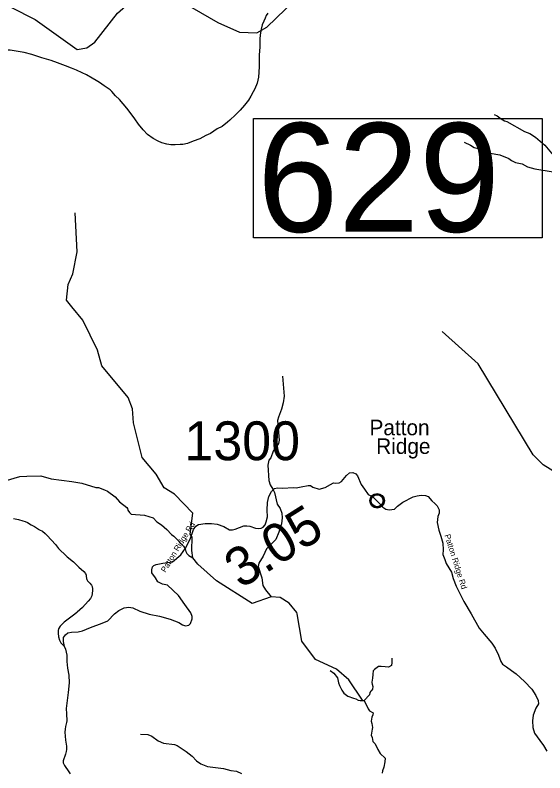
# Model space of a CAD drawing. Extents: x 1248089 to 1457196, y 820910 to 988753.
# Drawn here: x 1271893 to 1278711, y 908013 to 917762 of the extents above; entities that cross this region are included whole.
import ezdxf

# ---------------------------------------------------------------- set-up
doc = ezdxf.new("R2010")
doc.units = 0
for name, color, linetype in [('Exist Boundary Political CountyLine', 7, 'Continuous'), ('Exist Civil Demographics Community CELL', 7, 'Continuous'), ('Exist Civil Demographics Community Label', 7, 'Continuous'), ('Exist Hydrographic Creek Single Shore', 7, 'Continuous'), ('Exist Hydrographic Misc Water Feature', 7, 'Continuous'), ('Exist Road Blue Ridge Parkway', 7, 'Continuous'), ('Exist Road Secondary Structure Standard Bridge Number Label', 7, 'Continuous'), ('Exist Road Secondary Type 10 Attributed', 7, 'Continuous'), ('Exist Road Secondary Type 51 Attributed', 7, 'Continuous'), ('Exist Road Secondary Type 51 Label', 7, 'Continuous'), ('Prop GRAU CAT1 Cell', 7, 'Continuous'), ('Prop Lane Lines', 7, 'Continuous')]:
    doc.layers.add(name, color=color, linetype=linetype)

msp = doc.modelspace()

# ---------------------------------------------------------------- linework, layer by layer
at = {"layer": 'Exist Boundary Political CountyLine'}
for points in [[(1271872.7, 911284.1), (1271936.7, 911272.1), (1271992.7, 911256.9), (1272023.7, 911245.4), (1272050.7, 911232.6), (1272098.7, 911205.2), (1272142.7, 911183.6), (1272192.7, 911146.8), (1272199.7, 911143.4), (1272205.7, 911139.8), (1272242.7, 911120.4), (1272279.7, 911092.4), (1272305.7, 911066.4), (1272411.7, 910950.5), (1272450.7, 910901.1), (1272454.7, 910896.1), (1272548.7, 910803.4), (1272561.7, 910793.1), (1272643.7, 910725.8), (1272710.7, 910661.1), (1272775.7, 910604.1), (1272796.7, 910575.6), (1272806.7, 910557.1), (1272807.7, 910553.2), (1272808.7, 910544.3), (1272810.7, 910514.6), (1272813.7, 910499.6), (1272822.7, 910484.2), (1272852.7, 910454.1), (1272875.7, 910425.4), (1272882.7, 910412.1), (1272889.7, 910380.1), (1272888.7, 910352.5), (1272878.7, 910291.9), (1272861.7, 910257.9), (1272834.7, 910221.2), (1272758.7, 910139.6), (1272690.7, 910078.3), (1272681.7, 910069.9), (1272645.7, 910040), (1272522.7, 909951.9), (1272470.7, 909899.5), (1272452.7, 909864.8), (1272446.7, 909844.6), (1272444.7, 909810.6), (1272449.7, 909763.2), (1272462.7, 909718), (1272482.7, 909685.6), (1272501.7, 909665.2), (1272523.7, 909641.7), (1272542.7, 909604.9), (1272557.7, 909525.9), (1272559.7, 909446.9), (1272566.7, 909361.1)], [(1272566.7, 909361.1), (1272585.7, 909270.9), (1272587.7, 909172.5), (1272576.7, 909047.5), (1272550.7, 908842), (1272553.7, 908773), (1272557.7, 908682.2), (1272554.7, 908658.3), (1272540.7, 908608.5), (1272536.7, 908573.1), (1272532.7, 908537.7), (1272542.7, 908432.5), (1272552.7, 908355.8), (1272552.7, 908351.9), (1272554.7, 908312.3), (1272550.7, 908288.6), (1272538.7, 908253.9), (1272510.7, 908167.5), (1272509.7, 908159.7), (1272510.7, 908143.1), (1272526.7, 908106.8), (1272585.8, 908025.7), (1272599.8, 908001.8)]]:
    msp.add_lwpolyline(points, dxfattribs=at)
at = {"layer": 'Exist Civil Demographics Community CELL'}
msp.add_lwpolyline([(1276474.6, 911526.1), (1276475.6, 911531.7), (1276477.4, 911538.3), (1276480.3, 911545.5), (1276483.2, 911551.2), (1276486.6, 911557), (1276490.3, 911562.1), (1276494.3, 911566.5), (1276498.9, 911571), (1276504.4, 911575.6), (1276509.8, 911579.3), (1276514.7, 911582.2), (1276519.8, 911584.6), (1276525.2, 911586.9), (1276530.9, 911588.7), (1276535.2, 911589.9), (1276540, 911590.6), (1276544.2, 911591.3), (1276550.5, 911591.6), (1276555, 911591.5), (1276560.6, 911591.2), (1276565.5, 911590.5), (1276570.4, 911589.5), (1276575.4, 911588.1), (1276580.6, 911586.2), (1276587.3, 911583.3), (1276593.5, 911579.8), (1276598.6, 911576.2), (1276603.8, 911572.2), (1276607.1, 911569.1), (1276611.2, 911564.7), (1276615, 911560), (1276618.1, 911555.4), (1276621.3, 911550.4), (1276623.7, 911545.2), (1276625.7, 911540.2), (1276627.3, 911535.2), (1276628.6, 911530.6), (1276629.7, 911524.6), (1276630.3, 911519.9), (1276630.6, 911513.9), (1276630.4, 911508.1), (1276629.8, 911502.4), (1276628.9, 911496.9), (1276627.2, 911490.7), (1276625.4, 911484.9), (1276623.1, 911479.8), (1276619.9, 911473.8), (1276616.6, 911468.5), (1276613.2, 911463.8), (1276608.9, 911459.1), (1276603.6, 911454.1), (1276598.6, 911450), (1276593.6, 911446.5), (1276589.3, 911444), (1276582.5, 911440.8), (1276575.3, 911438.1), (1276569.4, 911436.6), (1276562.8, 911435.3), (1276558.4, 911434.9), (1276553.9, 911434.6), (1276548.3, 911434.6), (1276544, 911435), (1276538.4, 911435.7), (1276532.5, 911437.1), (1276527.9, 911438.4), (1276522.7, 911440.2), (1276518.1, 911442.2), (1276514.2, 911444.5), (1276507.4, 911448.5), (1276501.8, 911452.8), (1276496.9, 911457.3), (1276492.4, 911462.2), (1276489.2, 911466.1), (1276486.3, 911470.3), (1276482.2, 911477.4), (1276480.5, 911480.9), (1276478.7, 911485), (1276476.2, 911493.1), (1276474.6, 911500.2), (1276473.9, 911505.4), (1276473.6, 911511.7), (1276473.5, 911516.4), (1276474.1, 911522.8)], close=True, dxfattribs=at)
for centre, radius in [((1276552.2, 911513.7), 94.3), ((1276552, 911514), 76.7)]:
    msp.add_circle(centre, radius, dxfattribs=at)
at = {"layer": 'Exist Hydrographic Creek Single Shore'}
for points in [[(1275522, 910060.1), (1275519.4, 910076.2), (1275418.2, 910193.8), (1275304, 910268.9), (1275186.2, 910279.5), (1274941.8, 910190), (1274482.8, 910484.9), (1274245.7, 910699.7), (1274177.7, 910779), (1274165.2, 910873), (1274170.7, 911045.9), (1274146.7, 911085.8), (1274178.7, 911354.3), (1273942.7, 911598.7), (1273810.7, 911680.1), (1273706.6, 911856.2), (1273528.7, 912069.9), (1273414.7, 912515.3), (1273402.7, 912696.2), (1273347.7, 912841.7), (1273007.6, 913249), (1272953.6, 913450.3), (1272763.6, 913838.2), (1272624.4, 914007.8)], [(1282011.7, 910170.3), (1281849.8, 910149.5), (1281568.7, 910186.3), (1281199.8, 910250.2), (1281032.2, 910413.8), (1280427.8, 911134), (1280224.8, 911380.9), (1279880.9, 911621), (1279740.8, 911682.8), (1279233.8, 911755.4), (1278869.9, 911864.5), (1278688.8, 911976.4), (1278558.8, 912103.8), (1277852.8, 913273.5), (1277387.7, 913693.1)], [(1276740.9, 909486.6), (1276740.9, 909431.7), (1276738.1, 909395.5), (1276697.6, 909372.4), (1276654.2, 909375.3), (1276602.1, 909382.5), (1276570.3, 909379.6), (1276518.3, 909343.5), (1276502.4, 909324.7), (1276495.1, 909281.3), (1276490.8, 909224.9), (1276486.5, 909209), (1276483.6, 909177.2), (1276486.5, 909154.1), (1276498, 909125.1), (1276490.8, 909090.4), (1276483.6, 909077.4), (1276470.6, 909061.5), (1276459, 909045.6), (1276451.8, 909018.1), (1276420, 908982), (1276415.6, 908974.8), (1276383.8, 908943)], [(1275945.7, 909327.6), (1275996.3, 909297.2), (1276041.1, 909236.5), (1276052.7, 909170), (1276068.6, 909138.2), (1276096.1, 909074.5), (1276123.5, 909038.4), (1276175.6, 908997.9), (1276247.9, 908974.8), (1276279.7, 908963.2), (1276307.2, 908947.3), (1276334.6, 908943), (1276383.8, 908943)], [(1276383.8, 908943), (1276436.6, 908836.7), (1276455.4, 908809.2), (1276500.2, 908784.6), (1276495.9, 908757.2), (1276484.3, 908729.7), (1276477.1, 908677.6), (1276482.9, 908645.8), (1276491.5, 908598.1), (1276488.6, 908575), (1276477.1, 908498.3), (1276488.6, 908466.5), (1276495.9, 908415.9), (1276527.7, 908384.1), (1276562.4, 908311.8), (1276591.3, 908259.8), (1276654.9, 908203.4), (1276652.7, 908154.9), (1276636.8, 908087), (1276620.9, 908036.4), (1276618, 908007.5)]]:
    msp.add_lwpolyline(points, dxfattribs=at)
at = {"layer": 'Exist Hydrographic Misc Water Feature'}
for points in [[(1271836.5, 917865.1), (1272149.5, 917707.9), (1272690.5, 917319.6), (1272815.5, 917340.1), (1272917.5, 917413.5), (1273210.5, 917788.4), (1273312.5, 917878.3), (1273497.5, 917956.7), (1273740.6, 917994.5), (1274056.6, 917925.8), (1274500.6, 917667.3), (1274780.6, 917543.6), (1275005.5, 917535.8), (1275132.6, 917608.8), (1275610.6, 918072), (1275819.6, 918419.1), (1275955.6, 918531.2), (1276073.6, 918568.2), (1276406.6, 918561.6)], [(1278058.4, 916485.7), (1278097.9, 916468.5), (1278148.9, 916427.3), (1278192.4, 916402.6), (1278220.2, 916393.9), (1278447.1, 916266.2), (1278518.6, 916240.2), (1278589.6, 916194.3), (1278709.1, 916091), (1278818, 915962.4)], [(1277671.2, 916126.6), (1277754.4, 916088.8), (1277799.7, 916060), (1277907.1, 916033.3), (1277950.5, 916007.7), (1278006, 915984.5), (1278129.6, 915965.6), (1278248.4, 915918.9), (1278279.9, 915893.6), (1278331.4, 915866.4), (1278418.9, 915848.2), (1278488.1, 915810.7), (1278583.5, 915784.1), (1278818.8, 915748.3)], [(1272624.4, 914007.8), (1272552.6, 914095.2), (1272574.6, 914295), (1272636.6, 914435), (1272692.6, 914716.2), (1272663.5, 915219)], [(1275333.7, 913116.2), (1275357.5, 912861.3), (1275341.4, 912773.9), (1275319.4, 912693.9), (1275280.8, 912591.3), (1275269.8, 912545.4), (1275289.5, 912292.3), (1275284.4, 912248.9), (1275214.1, 912150.2), (1275183.9, 912064.6), (1275157.2, 912033.9), (1275143.7, 911973.5), (1275156.8, 911773.8), (1275175.3, 911716.8), (1275210.1, 911664.4), (1275229.1, 911619.7), (1275267.4, 911470.4), (1275306.1, 911413.9), (1275324.6, 911352.8), (1275331.1, 911292.7), (1275323.2, 911217.3), (1275288.6, 911111.3), (1275246.3, 911017), (1275129.2, 910893.7), (1275086.8, 910798.6), (1275030.7, 910711.9), (1275021.5, 910667.8), (1275070, 910520.7), (1275081.6, 910424.4), (1275116.2, 910367.1), (1275186.2, 910279.5)], [(1271764.3, 911770.3), (1271953.7, 911824), (1272041.9, 911832.1), (1272222.2, 911835), (1272357.2, 911793.7), (1272620.6, 911761.4), (1272750.1, 911738.3), (1272933, 911683.7), (1272965, 911683.1), (1273044.2, 911652.7), (1273079.8, 911636.4), (1273178.2, 911565.6), (1273236.7, 911500.4), (1273328.9, 911428), (1273340.6, 911415.4), (1273344, 911391.5), (1273363.4, 911363.2), (1273386.9, 911342.3), (1273558.7, 911326.5), (1273667.9, 911294), (1273716.8, 911244.6), (1273777.8, 911203.2), (1273844.3, 911145.1), (1273906.9, 911079.9), (1273934.4, 911058.8), (1274061.2, 910927.5), (1274080.5, 910895.1), (1274087.7, 910862.9), (1274102.9, 910834.7), (1274126.3, 910807.9), (1274177.7, 910779)], [(1276364, 908946.6), (1276185.8, 909209.8), (1276030.8, 909347.5), (1275758.8, 909471.2), (1275580.8, 909707.8), (1275522, 910060.1)], [(1273507.5, 908509.2), (1273599.6, 908507.3), (1273651.1, 908485.8), (1273733.7, 908424.3), (1273801.1, 908395.8), (1273944.6, 908376.5), (1273976.3, 908363.6), (1274092.7, 908289.1), (1274171.2, 908229.2), (1274225.7, 908167.4), (1274284.9, 908130.1), (1274368, 908092.3), (1274573.6, 908069.3), (1274669, 908042.8), (1274740.8, 908033.2), (1274804.2, 908005.6)]]:
    msp.add_lwpolyline(points, dxfattribs=at)
at = {"layer": 'Exist Road Blue Ridge Parkway'}
for points in [[(1275144, 917789.6), (1275122.8, 917757.7), (1275110.4, 917722.3), (1275092.7, 917685.1), (1275071.4, 917639), (1275059.3, 917580.2), (1275047.9, 917510.4), (1275042.8, 917454.5), (1275041.8, 917406.5), (1275040.7, 917352.5)], [(1272684, 917052.8), (1272616.6, 917080.6), (1272539.2, 917110.1), (1272438, 917150.3), (1272357.4, 917177.6), (1272238.1, 917214.1), (1272105.9, 917256.1), (1272008.4, 917280.5), (1271930.7, 917296.1), (1271829.4, 917310.2), (1271727.4, 917312.3), (1271638.3, 917312.2), (1271560.3, 917313.8), (1271442.1, 917302.1), (1271307.6, 917286.2), (1271182.8, 917268.5), (1270979.2, 917229.5), (1270549.6, 917121)], [(1275040.7, 917352.5), (1275034.5, 917252.5), (1275034.5, 917098.3), (1275023.9, 916965.5), (1275008.1, 916886.5), (1274978, 916815.6), (1274956.7, 916774.9), (1274928.4, 916721.8), (1274896.5, 916670.4), (1274847, 916603.1), (1274790.3, 916539.3), (1274730.1, 916480.8), (1274655.8, 916411.7), (1274625.2, 916383.5), (1274556.1, 916330.9), (1274492.9, 916297.6), (1274405.7, 916241.3), (1274347.6, 916215.7), (1274268.2, 916172.8), (1274185.5, 916140.4), (1274109.2, 916112.1), (1274051.2, 916098.9), (1274017, 916096.2), (1273950.9, 916091.5), (1273896.9, 916094.6), (1273845, 916101.7), (1273782.5, 916118.4), (1273732.9, 916139.7), (1273667.4, 916176.9), (1273598.4, 916224.7), (1273541.7, 916284.9), (1273481.5, 916361.1), (1273433.7, 916428.4), (1273387.7, 916492.2), (1273329.3, 916564.8), (1273285.1, 916619.7), (1273237.3, 916678.2), (1273185.1, 916725.2), (1273136.1, 916778.3), (1273116.6, 916800.7)], [(1273116.6, 916800.7), (1273039.6, 916854.2), (1272978.4, 916897.5), (1272934.9, 916922.4), (1272884, 916953.6), (1272809.7, 916994.4), (1272756.6, 917021), (1272684, 917052.8)]]:
    msp.add_lwpolyline(points, dxfattribs=at)
at = {"layer": 'Exist Road Secondary Structure Standard Bridge Number Label'}
msp.add_lwpolyline([(1274959.6, 916431.7), (1278675.5, 916431.7), (1278675.5, 914895.3), (1274959.6, 914895.3)], close=True, dxfattribs=at)
at = {"layer": 'Exist Road Secondary Type 10 Attributed'}
for points in [[(1274493, 911211.5), (1274578.4, 911183), (1274651.2, 911141.4), (1274688.6, 911138.4), (1274726.1, 911147.4), (1274838.4, 911190.8), (1274872.9, 911190.8), (1274914.8, 911187.8), (1274985.2, 911159.4), (1275028.7, 911156.4), (1275060.1, 911160.9), (1275084.1, 911174.4), (1275109.6, 911202.8), (1275124.1, 911241.1), (1275139.1, 911307.1), (1275137.6, 911392.6), (1275142.1, 911493), (1275158.5, 911569.5), (1275192.7, 911631.6), (1275230.1, 911670.6), (1275269.1, 911678), (1275333.5, 911676.5), (1275473.6, 911682.2), (1275508.8, 911681), (1275576.2, 911691.5), (1275664.6, 911708), (1275693, 911709.5), (1275724.5, 911688.5), (1275806.9, 911663.1), (1275881.3, 911685.8), (1275951.7, 911724.7), (1275992.1, 911742.7), (1276013.1, 911739.7), (1276065.5, 911745.7), (1276094, 911760.7), (1276159.9, 911837.2), (1276194.4, 911873.2), (1276240.8, 911877.7), (1276276.8, 911861.2), (1276299.2, 911832.7), (1276346.3, 911721.8), (1276388.3, 911663.4), (1276437.7, 911594.4), (1276500.6, 911558.4), (1276565.1, 911493.9), (1276625, 911429.5), (1276665.4, 911405.5), (1276705.9, 911398), (1276740.3, 911399.5), (1276774.8, 911407), (1276815.2, 911446), (1276884.1, 911495.4)], [(1276884.1, 911495.4), (1277014.5, 911564.4), (1277067.5, 911576.3), (1277120, 911585.3), (1277175.4, 911580.8), (1277206.9, 911567.3), (1277254.8, 911511.8), (1277295.2, 911477.4), (1277323.7, 911448.9), (1277349.2, 911396.4), (1277350.7, 911352.9), (1277334.2, 911309.4), (1277326.6, 911234.1), (1277344.6, 911133.6), (1277373.1, 911058.7), (1277398.5, 910968.7), (1277401.5, 910881.7), (1277398.5, 910823.3), (1277423.7, 910759.3), (1277438.7, 910706.8)], [(1272526.2, 909636.8), (1272515.7, 909704.4), (1272515.7, 909752.3), (1272539.6, 909786.8), (1272571.1, 909813.8), (1272616, 909822.8), (1272705.9, 909827.3), (1272761.3, 909840.8), (1272861.7, 909884.3), (1273011.5, 909936.7), (1273086.5, 909968.9), (1273173.4, 910060.3), (1273227.5, 910100), (1273296.2, 910136.8), (1273357.1, 910146), (1273408.1, 910137), (1273498, 910095), (1273616.9, 910056.3), (1273748.7, 910027.8), (1273889.5, 909990.4), (1273998.9, 909945.4), (1274048.3, 909916.9), (1274084.3, 909904.9), (1274129.2, 909910.9), (1274150.2, 909934.9), (1274171.1, 909993.4), (1274169.6, 910024.8), (1274153.2, 910071.3), (1274078.3, 910179.3), (1273997.4, 910294.7), (1273855.2, 910427.1), (1273790.8, 910442.1), (1273730.9, 910470.5), (1273697.9, 910520), (1273653, 910584.5), (1273650, 910626.5), (1273662, 910664), (1273678.4, 910680.4), (1273706.9, 910695.4), (1273792.3, 910710.4), (1273919.6, 910729.9), (1274026, 910819.9), (1274085.5, 910902.7), (1274147, 911021.1), (1274190.4, 911145.6), (1274218.9, 911187.5), (1274254.8, 911207), (1274338.7, 911222), (1274421.1, 911220.5), (1274493, 911211.5)]]:
    msp.add_lwpolyline(points, dxfattribs=at)
at = {"layer": 'Exist Road Secondary Type 51 Attributed'}
msp.add_lwpolyline([(1277438.7, 910706.8), (1277509.1, 910595.9), (1277529.3, 910511.9), (1277571.3, 910413), (1277667.2, 910216.6), (1277761.1, 910057.4), (1277867.5, 909876), (1277930.4, 909796.5), (1278027.8, 909682.6), (1278069.7, 909616.6), (1278114.7, 909526.6), (1278142.5, 909446.9), (1278166.5, 909409.4), (1278215.9, 909374.9), (1278280.3, 909330), (1278343.2, 909285), (1278449.6, 909187.5), (1278544, 909088.6), (1278593.1, 909008.5), (1278623, 908945.5), (1278627.5, 908899), (1278594.5, 908845), (1278561.6, 908756.6), (1278552.6, 908683.1), (1278554.1, 908596.2), (1278579.6, 908524.2), (1278646.9, 908430.4), (1278693.4, 908362.9), (1278735.3, 908290.9)], dxfattribs=at)

# ---------------------------------------------------------------- texts
at = {"layer": 'Exist Civil Demographics Community Label'}
for s, p in [('Patton', (1276453.9, 912356.5)), ('Ridge', (1276539.9, 912116.5))]:
    msp.add_text(s, height=200, dxfattribs=at).set_placement(p)
at = {"layer": 'Exist Road Secondary Structure Standard Bridge Number Label'}
msp.add_text('629', height=1400, dxfattribs=at).set_placement((1275009.8, 914974.4))
at = {"layer": 'Exist Road Secondary Type 51 Label'}
for rotation, p in [(58.54256, (1273827.2, 910584.9)), (287.55246, (1277418.7, 911070.1))]:
    msp.add_text('Patton Ridge Rd', height=75, rotation=rotation, dxfattribs=at).set_placement(p)
at = {"layer": 'Prop GRAU CAT1 Cell'}
msp.add_text('3.05', height=500, rotation=32.11058, dxfattribs=at).set_placement((1274795.2, 910373.2))
at = {"layer": 'Prop Lane Lines'}
msp.add_text('1300', height=500, dxfattribs=at).set_placement((1274071.9, 912035.4))

doc.saveas('drawing.dxf')
